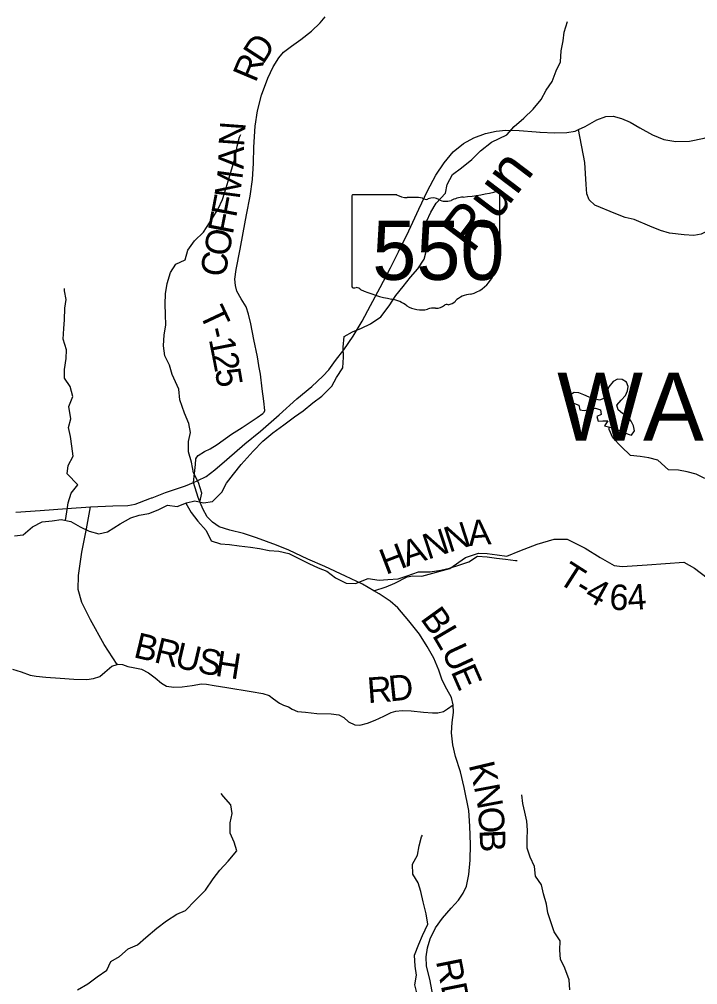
# Model space of a CAD drawing. Extents: x -84548 to 2262448, y -162180 to 525962.
# Drawn here: x 41232 to 49199, y 148023 to 159360 of the extents above; entities that cross this region are included whole.
import ezdxf

# ---------------------------------------------------------------- set-up
doc = ezdxf.new("R2010")
doc.units = 0
for name, color, linetype in [('GM_X_Corporation_Text', 7, 'Continuous'), ('GM_X_County_Road', 7, 'Continuous'), ('GM_X_Major_Lake_Text', 7, 'Continuous'), ('GM_X_Minor_Lake', 7, 'Continuous'), ('GM_X_Minor_River_Text', 7, 'Continuous'), ('GM_X_Rail_Line', 7, 'Continuous'), ('GM_X_State_Route', 7, 'Continuous'), ('GM_X_Township_Road', 7, 'Continuous'), ('GM_X_Township_Road_Text', 7, 'Continuous'), ('GM_X_Unincorporated_Text', 7, 'Continuous')]:
    doc.layers.add(name, color=color, linetype=linetype)

msp = doc.modelspace()

# ---------------------------------------------------------------- linework, layer by layer
at = {"layer": 'GM_X_Major_Lake_Text'}
for points in [[(47344, 158036), (47348, 158036), (47517, 158028), (47663, 158031), (47761, 158047), (47800, 158065), (47879, 158100), (48016, 158179), (48120, 158218), (48205, 158224), (48306, 158195), (48408, 158152), (48520, 158084), (48669, 158003), (48803, 157950), (48943, 157923), (49103, 157930), (49274, 157965), (49416, 158014), (49494, 158066), (49537, 158091), (49621, 158127), (49723, 158148), (49776, 158152)], [(43279, 153922), (43328, 153942), (43428, 153991), (43530, 154070), (43671, 154189), (43881, 154374), (44066, 154524), (44283, 154716), (44493, 154901), (44666, 155049), (44798, 155168), (44867, 155242), (44944, 155353), (45043, 155480), (45154, 155637), (45259, 155816), (45356, 155998), (45470, 156210), (45591, 156441), (45686, 156630), (45806, 156875), (45926, 157130), (46025, 157345), (46123, 157528), (46220, 157675), (46328, 157804), (46449, 157903), (46570, 157969), (46706, 158018), (46832, 158047), (46945, 158056), (47101, 158053), (47301, 158038), (47344, 158036)], [(42786, 153740), (42791, 153742), (42950, 153804), (43185, 153883), (43279, 153922)], [(41192, 153570), (41476, 153592), (41792, 153614), (42068, 153635), (42329, 153647), (42505, 153652), (42593, 153667), (42766, 153732), (42786, 153740)]]:
    msp.add_lwpolyline(points, dxfattribs=at)
at = {"layer": 'GM_X_Minor_Lake'}
for points in [[(44047, 155292), (44047, 155294), (44028, 155397), (43987, 155599), (43952, 155783), (43924, 155897), (43895, 155984), (43837, 156077), (43787, 156167), (43770, 156235), (43764, 156309), (43779, 156420), (43826, 156662), (43863, 156853), (43900, 157063), (43943, 157284), (43970, 157480), (43983, 157671), (43986, 157857), (44002, 158104), (44031, 158284), (44076, 158469), (44151, 158667), (44212, 158802), (44280, 158906), (44333, 158975), (44429, 159043), (44539, 159122), (44662, 159219), (44765, 159317), (44825, 159388)], [(49950, 157171), (49896, 157163), (49676, 157123), (49578, 157083), (49471, 157000), (49332, 156885), (49242, 156835), (49154, 156819), (49040, 156828), (48868, 156847), (48762, 156879), (48636, 156932), (48455, 157008), (48347, 157033), (48237, 157077), (47993, 157178), (47925, 157238), (47896, 157312), (47888, 157420), (47872, 157680), (47800, 158065)], [(43556, 154368), (43725, 154486), (43851, 154565), (44026, 154684), (44094, 154730), (44109, 154746), (44114, 154764), (44103, 154877), (44086, 155019), (44066, 155191), (44047, 155292)], [(43279, 153922), (43302, 154132), (43307, 154198), (43316, 154219), (43331, 154236), (43407, 154284), (43472, 154317), (43554, 154367), (43556, 154368)], [(45396, 152648), (45540, 152695), (45643, 152737), (45786, 152812), (45854, 152823), (45958, 152820), (46287, 152911), (46474, 153041), (46624, 153090), (46728, 153087), (46845, 153071), (46957, 153057), (47112, 153117), (47313, 153195), (47512, 153256), (47668, 153255), (47877, 153149), (48052, 153040), (48220, 152945), (48313, 152935), (48607, 152955), (49035, 152986), (49163, 152913), (49312, 152802)], [(41153, 151728), (41254, 151698), (41360, 151658), (41429, 151644), (41545, 151634), (41713, 151623), (41873, 151610), (42025, 151606), (42105, 151619), (42178, 151643), (42235, 151692), (42318, 151762), (42381, 151782), (42389, 151785), (42443, 151782), (42508, 151759), (42568, 151747), (42668, 151727), (42749, 151686), (42828, 151628), (42904, 151565), (42962, 151530), (43047, 151518), (43146, 151520), (43262, 151538), (43372, 151556), (43430, 151553), (43520, 151537), (43668, 151512), (43957, 151466), (44094, 151441), (44166, 151420), (44219, 151379), (44286, 151330), (44336, 151307), (44393, 151286), (44437, 151259), (44500, 151232), (44592, 151224), (44726, 151209), (44896, 151202), (44986, 151190), (45045, 151159), (45100, 151108), (45171, 151075), (45233, 151071), (45322, 151095), (45413, 151128), (45512, 151178), (45600, 151218), (45655, 151235), (45729, 151241), (45833, 151237), (45981, 151222), (46085, 151214), (46149, 151215), (46215, 151231), (46260, 151262), (46327, 151310)]]:
    msp.add_lwpolyline(points, dxfattribs=at)
at = {"layer": 'GM_X_Minor_River_Text'}
msp.add_lwpolyline([(46093, 147881), (46052, 148088), (46013, 148240), (46010, 148350), (46026, 148456), (46057, 148560), (46119, 148691), (46202, 148805), (46305, 148920), (46391, 149015), (46446, 149097), (46484, 149181), (46511, 149316), (46526, 149484), (46531, 149668), (46524, 149885), (46511, 150067), (46458, 150337), (46413, 150523), (46356, 150703), (46323, 150841), (46306, 150980), (46316, 151102), (46331, 151220), (46327, 151310), (46306, 151394), (46254, 151494), (46199, 151600), (46161, 151716), (46100, 151858), (46023, 151994), (45931, 152140), (45808, 152294), (45679, 152447), (45589, 152527), (45460, 152611), (45396, 152648), (45262, 152726), (45063, 152819), (44819, 152932), (44621, 153020), (44396, 153125), (44252, 153186), (44016, 153271), (43865, 153321), (43705, 153360), (43581, 153400), (43503, 153453), (43439, 153517), (43388, 153613), (43334, 153743), (43279, 153922)], dxfattribs=at)
at = {"layer": 'GM_X_Rail_Line'}
for p, q in [((45137, 157282), (45137, 156225)), ((45664, 157300), (45154, 157300)), ((46877, 156774), (46877, 157326)), ((46877, 156774), (46877, 156774))]:
    msp.add_line(p, q, dxfattribs=at)
for centre, major_axis, start_param, end_param in [((45157, 157284), (20.2, 0), 1.712693, 3.28349), ((45785, 157423), (196, 0), 4.042523, 4.731795), ((45850, 156707), (702, 0), 1.404758, 1.657858), ((46009, 157290), (56.4, 0), 3.836095, 5.185415), ((46092, 157168), (117, 0), 0.950623, 2.079405), ((46493, 156978), (371, 0), 1.699011, 2.107814), ((46257, 158741), (1845, 0), 4.814394, 5.042369), ((46858, 157329), (19.4, 0), 6.141152, 7.989035), ((46243, 157335), (141, 0), 4.081561, 5.145723), ((46873, 156733), (30, 0), 1.883978, 3.671073), ((46682, 156663), (180, 0), 5.934695, 6.695948), ((46856, 156772), (20.7, 0), 5.05454, 6.418171), ((46946, 156542), (131, 0), 2.387724, 3.262537), ((46361, 156472), (462, 0), 5.101752, 6.440018), ((45157, 156223), (20.3, 0), 3.00124, 4.508301), ((45160, 156331), (155, 0), 4.665946, 4.897461), ((45192, 156164), (56, 0), 0.519207, 1.627899), ((45898, 157114), (1333, 0), 4.195997, 4.488961), ((46555, 155929), (253, 0), 1.647645, 2.488434), ((45501, 155751), (417, 0), 0.823519, 1.323587), ((46124, 156080), (141, 0), 4.691044, 5.507374), ((46252, 155978), (39.7, 0), 1.147584, 2.315152), ((46235, 156123), (149, 0), 4.937069, 5.64225), ((45952, 156159), (265, 0), 4.026481, 4.996735), ((46105, 155794), (217, 0), 1.495662, 1.94098)]:
    msp.add_ellipse(centre, major_axis=major_axis, ratio=0.8, start_param=start_param, end_param=end_param, dxfattribs=at)
at = {"layer": 'GM_X_State_Route'}
for points in [[(43978, 154289), (44093, 154405), (44211, 154502), (44340, 154596), (44465, 154690), (44565, 154762), (44680, 154854), (44784, 154935), (44901, 155051), (44959, 155153), (45030, 155265), (45038, 155392), (45036, 155508), (45046, 155636), (45146, 155690), (45249, 155731), (45355, 155785), (45478, 155867), (45574, 155995), (45655, 156117), (45739, 156222), (45825, 156330), (45914, 156430), (45988, 156542), (46016, 156647), (46006, 156763), (46002, 156875), (46016, 156985), (46065, 157096), (46129, 157202), (46236, 157320), (46258, 157420), (46320, 157537), (46426, 157617), (46545, 157715), (46650, 157815), (46776, 157918), (46959, 158002), (47042, 158102), (47158, 158200), (47267, 158303), (47361, 158419), (47421, 158529), (47490, 158629), (47536, 158754), (47590, 158862), (47596, 158990), (47620, 159106), (47630, 159207), (47669, 159335)], [(43353, 153691), (43375, 153794), (43335, 153922), (43277, 154035), (43253, 154161), (43220, 154279), (43218, 154401), (43242, 154506), (43222, 154614), (43174, 154736), (43118, 154891), (43104, 155017), (43029, 155187), (42995, 155300), (42943, 155406), (42925, 155524), (42933, 155656), (42953, 155769), (42951, 155893), (42947, 156013), (42951, 156135), (42967, 156256), (43009, 156386), (43069, 156486), (43180, 156534), (43210, 156647), (43291, 156759), (43397, 156861), (43502, 157026), (43566, 157134), (43618, 157244), (43660, 157382), (43695, 157499), (43735, 157631), (43771, 157753), (43789, 157872), (43819, 157976), (43833, 158008)], [(41776, 153475), (41789, 153576), (41807, 153682), (41841, 153794), (41920, 153894), (41795, 154021), (41805, 154121), (41865, 154229), (41851, 154347), (41833, 154462), (41811, 154566), (41837, 154668), (41815, 154814), (41859, 154931), (41829, 155047), (41761, 155147), (41763, 155247), (41783, 155376), (41787, 155480), (41747, 155604), (41757, 155729), (41761, 155829), (41767, 155969), (41783, 156069), (41761, 156170), (41761, 156198)], [(48396, 154484), (48422, 154476), (48457, 154529), (48445, 154586), (48418, 154641), (48372, 154698), (48317, 154730), (48266, 154773), (48251, 154830), (48301, 154887), (48351, 154941), (48376, 154995), (48384, 155047), (48363, 155099), (48312, 155131), (48258, 155134), (48205, 155106), (48157, 155043), (48132, 154980), (48096, 154908), (48045, 154888), (47987, 154901), (47926, 154923), (47863, 154951), (47803, 154973), (47747, 154976), (47684, 154938), (47695, 154888), (47752, 154848), (47803, 154830), (47814, 154772), (47865, 154764), (47924, 154777), (47998, 154793), (48056, 154773), (48066, 154719), (48014, 154696), (48030, 154640), (48086, 154644), (48142, 154644), (48103, 154587)], [(48103, 154587), (48232, 154556), (48285, 154528), (48396, 154484)], [(49285, 153969), (49181, 154017), (49076, 154047), (48972, 154067), (48857, 154071), (48732, 154183), (48626, 154211), (48525, 154225), (48411, 154237), (48300, 154343), (48204, 154444), (48159, 154544), (48159, 154573)], [(41174, 153293), (41277, 153307), (41389, 153401), (41502, 153457), (41618, 153471), (41725, 153485), (41839, 153463), (41948, 153401), (42052, 153349), (42165, 153319), (42266, 153339), (42418, 153433), (42541, 153505), (42641, 153537), (42752, 153555), (42863, 153598), (42973, 153654), (43086, 153638), (43194, 153680), (43295, 153706), (43397, 153680), (43502, 153698), (43610, 153806), (43667, 153912), (43749, 154017), (43836, 154131), (43978, 154289)], [(43187, 153677), (43251, 153569), (43327, 153467), (43425, 153357), (43484, 153237), (43596, 153199), (43701, 153193), (43815, 153175), (43946, 153161), (44055, 153147), (44165, 153122), (44280, 153114), (44398, 153088), (44509, 153032), (44632, 152968), (44742, 152920), (44845, 152880), (44945, 152800), (45070, 152738), (45182, 152736), (45331, 152792), (45458, 152772), (45560, 152780), (45683, 152788), (45788, 152826), (45920, 152870), (46059, 152870), (46182, 152892), (46286, 152914), (46407, 152952), (46511, 152990), (46614, 153054), (46726, 153048), (46837, 153032), (46941, 153020), (47058, 153006), (47078, 153006)], [(41914, 147963), (42037, 148031), (42147, 148115), (42262, 148195), (42306, 148295), (42409, 148355), (42511, 148444), (42620, 148490), (42720, 148578), (42847, 148686), (42959, 148774), (43082, 148851), (43185, 148893), (43297, 149013), (43418, 149133), (43510, 149265), (43587, 149366), (43685, 149472), (43788, 149594), (43755, 149696), (43709, 149803), (43707, 149923), (43731, 150033), (43715, 150134), (43629, 150234), (43601, 150270)], [(47696, 147961), (47688, 148079), (47637, 148217), (47587, 148323), (47581, 148428), (47585, 148538), (47515, 148642), (47478, 148750), (47440, 148865), (47422, 148969), (47388, 149089), (47364, 149195), (47293, 149296), (47281, 149412), (47233, 149520), (47197, 149626), (47197, 149735), (47199, 149837), (47193, 149943), (47171, 150049), (47145, 150152), (47135, 150252)], [(46011, 147163), (45975, 147355), (45973, 147469), (45977, 147584), (45973, 147698), (45949, 147802), (45905, 147912), (45878, 148021), (45896, 148133), (45880, 148241), (45874, 148369), (45923, 148500), (45969, 148602), (46029, 148732), (46011, 148855), (45977, 148997), (45947, 149119), (45918, 149219), (45854, 149322), (45848, 149438), (45908, 149542), (45928, 149654), (45957, 149761), (45967, 149777)]]:
    msp.add_lwpolyline(points, dxfattribs=at)
at = {"layer": 'GM_X_Township_Road_Text'}
msp.add_lwpolyline([(42381, 151782), (42227, 152018), (42069, 152309), (41965, 152513), (41923, 152663), (41929, 152828), (41968, 153102), (42022, 153375), (42068, 153635)], dxfattribs=at)

# ---------------------------------------------------------------- texts
at = {"layer": 'GM_X_Corporation_Text'}
msp.add_text('WARREN', height=800, rotation=0, dxfattribs=at).set_placement((47548, 154412))
at = {"layer": 'GM_X_County_Road'}
for s, rotation, p in [('B', 305.7602, (45935, 152320)), ('L', 300.5231, (46075, 152126)), ('U', 294.8103, (46186, 151939)), ('E', 293.7149, (46296, 151701)), ('K', 283.3922, (46509, 150605)), ('N', 280.6098, (46570, 150352)), ('O', 274.2624, (46617, 150101)), ('B', 272.155, (46637, 149841)), ('RD', 281.3097, (46124, 148300))]:
    msp.add_text(s, height=300, rotation=rotation, dxfattribs=at).set_placement(p)
at = {"layer": 'GM_X_Rail_Line'}
msp.add_text('550', height=696.1, dxfattribs=at).set_placement((45377, 156300))
at = {"layer": 'GM_X_Township_Road'}
for s, rotation, p in [('D', 57.1798, (44096, 158822)), ('R', 67.186, (44007, 158607)), ('N', 85.7668, (43871, 157858)), ('A', 88.6056, (43865, 157598)), ('M', 82.3671, (43819, 157240)), ('F', 79.1899, (43778, 157023)), ('F', 79.0381, (43739, 156824)), ('O', 79.1305, (43690, 156564)), ('C', 81.6337, (43654, 156324)), ('T', 295.1792, (43341, 155907)), ('-', 282.8709, (43431, 155720)), ('1', 281.139, (43457, 155602)), ('2', 280.9216, (43493, 155421)), ('5', 279.5727, (43528, 155241)), ('N', 17.863, (46280, 153095)), ('A', 5.0244, (46514, 153173)), ('N', 18.3295, (46030, 153013)), ('H', 21.0323, (45537, 152834)), ('A', 18.8197, (45781, 152928)), ('T', 327.4095, (47542, 152753)), ('-', 329.2429, (47740, 152626)), ('4', 331.1459, (47856, 152558)), ('6', 356.6895, (48156, 152429)), ('4', 4.2837, (48384, 152418)), ('B', 346.4579, (42562, 151871)), ('R', 346.456, (42802, 151813)), ('U', 346.8998, (43044, 151755)), ('S', 349.1221, (43313, 151692)), ('H', 351.1425, (43523, 151652)), ('R', 4.127, (45328, 151329)), ('D', 6.1461, (45585, 151348))]:
    msp.add_text(s, height=300, rotation=rotation, dxfattribs=at).set_placement(p)
at = {"layer": 'GM_X_Unincorporated_Text'}
msp.add_text('Run', height=500, rotation=52.8141, dxfattribs=at).set_placement((46551, 156600))

doc.saveas('drawing.dxf')
